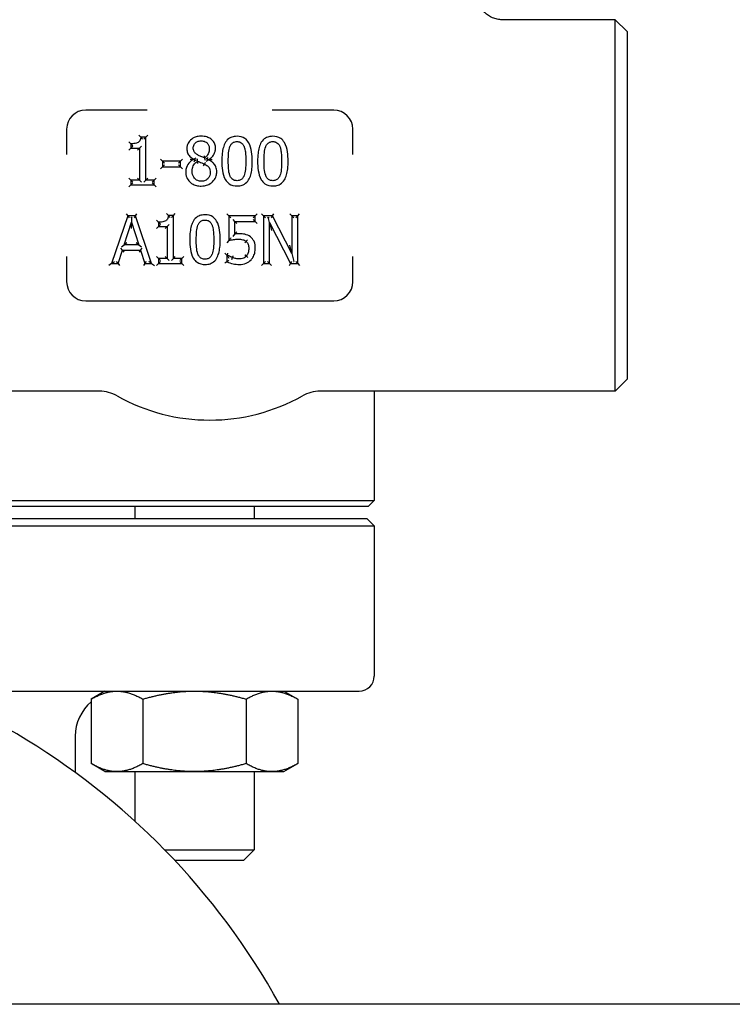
# Model space of a CAD drawing. Header units: inches. Extents: x 5 to 1128, y -85 to 748.
# Tile 538 of 656: x 792.83 to 796.57, y 291.86 to 297.02. Entities that reach past the tile are written whole.
import ezdxf

# ---------------------------------------------------------------- set-up
doc = ezdxf.new("R2010")
doc.units = ezdxf.units.IN
doc.header["$LTSCALE"] = 32
doc.header["$MEASUREMENT"] = 0
doc.layers.add('Visible (ANSI)', color=7, linetype='Continuous', lineweight=30)

msp = doc.modelspace()

# ---------------------------------------------------------------- linework, layer by layer
at = {"layer": 'Visible (ANSI)'}
for p, q in [((795.95298, 297.01992), (795.36033, 297.01992)), ((795.95298, 295.07242), (795.95298, 297.01992)), ((796.01548, 296.95742), (795.95298, 297.01992)), ((796.01548, 296.95742), (796.01548, 295.13492)), ((793.50082, 296.54617), (793.17798, 296.54617)), ((794.47798, 296.54617), (794.15513, 296.54617)), ((793.07798, 296.44617), (793.07798, 296.31365)), ((794.57798, 296.31365), (794.57798, 296.44617)), ((793.415, 296.36966), (793.40459, 296.38008)), ((793.415, 296.36966), (793.415, 296.34677)), ((793.46667, 296.40451), (793.45705, 296.41492)), ((793.4926, 296.40451), (793.46667, 296.40451)), ((793.4926, 296.40451), (793.48218, 296.39409)), ((793.4926, 296.40451), (793.50301, 296.41492)), ((793.4926, 296.17922), (793.4926, 296.40451)), ((793.415, 296.34677), (793.40459, 296.33635)), ((793.415, 296.34677), (793.42542, 296.35718)), ((793.415, 296.34677), (793.46039, 296.34677)), ((793.46039, 296.34677), (793.44997, 296.33635)), ((793.46039, 296.34677), (793.4708, 296.35718)), ((793.46039, 296.34677), (793.46039, 296.17922)), ((793.57992, 296.27829), (793.5695, 296.28871)), ((793.67453, 296.27829), (793.57992, 296.27829)), ((793.57992, 296.27829), (793.59033, 296.26787)), ((793.57992, 296.27829), (793.57992, 296.2479)), ((793.67453, 296.27829), (793.66411, 296.26787)), ((793.67453, 296.27829), (793.68494, 296.28871)), ((793.67453, 296.2479), (793.67453, 296.27829)), ((793.75464, 296.29421), (793.74422, 296.28822)), ((793.74422, 296.28822), (793.74422, 296.28721)), ((793.75316, 296.28163), (793.74422, 296.28721)), ((793.76428, 296.2787), (793.76311, 296.29042)), ((793.79588, 296.25399), (793.80094, 296.2631)), ((793.80074, 296.29531), (793.80272, 296.28371)), ((793.80998, 296.27913), (793.82039, 296.28579)), ((793.81138, 296.29234), (793.82039, 296.2868)), ((793.82039, 296.28579), (793.82039, 296.2868)), ((793.5695, 296.23749), (793.57992, 296.2479)), ((793.57992, 296.2479), (793.59033, 296.25832)), ((793.57992, 296.2479), (793.67453, 296.2479)), ((793.67453, 296.2479), (793.66411, 296.25832)), ((793.67453, 296.2479), (793.68494, 296.23749)), ((793.415, 296.17922), (793.40459, 296.18964)), ((793.46039, 296.17922), (793.415, 296.17922)), ((793.415, 296.17922), (793.415, 296.1537)), ((793.415, 296.17922), (793.42542, 296.16881)), ((793.415, 296.1537), (793.42542, 296.16411)), ((793.46039, 296.17922), (793.44997, 296.18964)), ((793.46039, 296.17922), (793.4708, 296.16881)), ((793.4926, 296.17922), (793.48218, 296.16881)), ((793.4926, 296.17922), (793.50301, 296.18964)), ((793.53697, 296.17922), (793.4926, 296.17922)), ((793.53697, 296.17922), (793.52655, 296.16881)), ((793.53697, 296.1537), (793.52655, 296.16411)), ((793.53697, 296.17922), (793.54738, 296.18964)), ((793.53697, 296.1537), (793.53697, 296.17922)), ((793.40459, 296.14328), (793.415, 296.1537)), ((793.415, 296.1537), (793.53697, 296.1537)), ((793.53697, 296.1537), (793.54738, 296.14328)), ((793.61122, 295.99289), (793.6016, 296.00331)), ((793.63715, 295.99289), (793.64756, 296.00331)), ((793.39809, 295.99208), (793.31381, 295.74208)), ((793.37925, 295.84034), (793.41774, 295.95804)), ((793.39061, 296.00249), (793.39809, 295.99208)), ((793.43901, 295.99208), (793.39809, 295.99208)), ((793.39809, 295.99208), (793.40557, 295.98166)), ((793.4145, 295.98166), (793.41772, 295.98399)), ((793.41772, 295.98399), (793.41774, 295.95804)), ((793.41772, 295.98399), (793.42094, 295.98166)), ((793.41777, 295.92461), (793.41774, 295.95804)), ((793.41774, 295.95804), (793.45643, 295.84034)), ((793.43901, 295.99208), (793.43153, 295.98166)), ((793.43901, 295.99208), (793.44649, 296.00249)), ((793.52329, 295.74208), (793.43901, 295.99208)), ((793.55955, 295.95804), (793.54914, 295.96846)), ((793.55955, 295.95804), (793.55955, 295.93515)), ((793.63715, 295.99289), (793.61122, 295.99289)), ((793.63715, 295.99289), (793.62673, 295.98247)), ((793.63715, 295.7676), (793.63715, 295.99289)), ((793.92807, 295.99208), (793.91766, 296.00249)), ((793.92807, 295.99208), (793.92807, 295.86323)), ((793.92807, 295.99208), (793.93849, 295.98166)), ((794.06523, 295.99208), (793.92807, 295.99208)), ((793.96028, 295.9627), (793.94987, 295.97312)), ((793.96028, 295.9627), (793.9707, 295.95229)), ((793.96028, 295.9627), (794.06523, 295.9627)), ((793.96028, 295.89605), (793.96028, 295.9627)), ((794.06523, 295.99208), (794.05481, 295.98166)), ((794.06523, 295.9627), (794.05481, 295.97312)), ((794.06523, 295.99208), (794.07564, 296.00249)), ((794.06523, 295.9627), (794.06523, 295.99208)), ((794.06523, 295.9627), (794.07564, 295.95229)), ((794.1098, 295.99208), (794.09938, 296.00249)), ((794.157, 295.99208), (794.1098, 295.99208)), ((794.1098, 295.99208), (794.1098, 295.74208)), ((794.1098, 295.99208), (794.12021, 295.98166)), ((794.13038, 295.98166), (794.13409, 295.98538)), ((794.13409, 295.98538), (794.14017, 295.98166)), ((794.14079, 295.95764), (794.13409, 295.98538)), ((794.14079, 295.95764), (794.15121, 295.91452)), ((794.14079, 295.74208), (794.14079, 295.95764)), ((794.14079, 295.95764), (794.25141, 295.74208)), ((794.157, 295.99208), (794.15061, 295.98166)), ((794.157, 295.99208), (794.16339, 296.00249)), ((794.25769, 295.79414), (794.157, 295.99208)), ((794.25769, 295.99208), (794.24727, 296.00249)), ((794.25769, 295.99208), (794.26811, 295.98166)), ((794.25769, 295.99208), (794.25769, 295.79414)), ((794.28869, 295.99208), (794.25769, 295.99208)), ((794.28869, 295.99208), (794.27827, 295.98166)), ((794.28869, 295.99208), (794.2991, 296.00249)), ((794.28869, 295.74208), (794.28869, 295.99208)), ((793.55955, 295.93515), (793.54914, 295.92473)), ((793.55955, 295.93515), (793.56997, 295.94557)), ((793.55955, 295.93515), (793.60494, 295.93515)), ((793.60494, 295.93515), (793.59452, 295.92473)), ((793.60494, 295.93515), (793.61535, 295.94557)), ((793.60494, 295.93515), (793.60494, 295.7676)), ((793.39361, 295.85075), (793.37925, 295.84034)), ((793.45643, 295.84034), (793.44205, 295.85075)), ((793.92807, 295.86323), (793.91766, 295.85028)), ((793.94987, 295.88415), (793.96028, 295.89605)), ((794.01843, 295.85776), (794.01166, 295.84984)), ((793.34744, 295.74208), (793.37013, 295.81197)), ((793.37013, 295.81197), (793.36256, 295.82239)), ((793.36488, 295.82992), (793.37925, 295.84034)), ((793.37013, 295.81197), (793.3777, 295.80156)), ((793.37013, 295.81197), (793.46555, 295.81197)), ((793.45643, 295.84034), (793.37925, 295.84034)), ((793.45643, 295.84034), (793.47082, 295.82992)), ((793.46555, 295.81197), (793.45798, 295.80156)), ((793.46555, 295.81197), (793.47312, 295.82239)), ((793.46555, 295.81197), (793.48824, 295.74208)), ((793.91774, 295.78645), (793.90732, 295.79686)), ((793.92017, 295.78645), (793.92359, 295.79686)), ((794.25769, 295.79414), (794.24727, 295.8376)), ((793.07798, 295.77868), (793.07798, 295.64617)), ((793.31381, 295.74208), (793.32831, 295.75249)), ((793.34744, 295.74208), (793.33987, 295.75249)), ((793.48824, 295.74208), (793.49581, 295.75249)), ((793.52329, 295.74208), (793.50879, 295.75249)), ((793.55955, 295.7676), (793.54914, 295.77802)), ((793.60494, 295.7676), (793.55955, 295.7676)), ((793.55955, 295.7676), (793.55955, 295.74208)), ((793.55955, 295.7676), (793.56997, 295.75719)), ((793.55955, 295.74208), (793.56997, 295.75249)), ((793.60494, 295.7676), (793.59452, 295.77802)), ((793.60494, 295.7676), (793.61535, 295.75719)), ((793.63715, 295.7676), (793.62673, 295.75719)), ((793.63715, 295.7676), (793.64756, 295.77802)), ((793.68152, 295.7676), (793.63715, 295.7676)), ((793.68152, 295.7676), (793.6711, 295.75719)), ((793.68152, 295.74208), (793.6711, 295.75249)), ((793.68152, 295.7676), (793.69193, 295.77802)), ((793.68152, 295.74208), (793.68152, 295.7676)), ((793.91774, 295.75099), (793.90732, 295.74451)), ((793.92017, 295.78645), (793.91774, 295.78645)), ((793.91774, 295.78645), (793.91774, 295.75099)), ((793.91774, 295.78645), (793.91958, 295.78461)), ((793.94359, 295.76327), (793.94712, 295.77307)), ((794.02777, 295.77421), (794.01985, 295.78098)), ((794.1098, 295.74208), (794.12021, 295.75249)), ((794.14079, 295.74208), (794.13038, 295.75249)), ((794.25141, 295.74208), (794.25777, 295.75249)), ((794.25769, 295.79414), (794.26776, 295.75215)), ((794.26719, 295.75249), (794.26776, 295.75215)), ((794.26776, 295.75215), (794.26811, 295.75249)), ((794.28869, 295.74208), (794.27827, 295.75249)), ((794.57798, 295.64617), (794.57798, 295.77868)), ((793.31381, 295.74208), (793.2993, 295.73166)), ((793.31381, 295.74208), (793.34744, 295.74208)), ((793.34744, 295.74208), (793.35501, 295.73166)), ((793.48824, 295.74208), (793.48067, 295.73166)), ((793.48824, 295.74208), (793.52329, 295.74208)), ((793.52329, 295.74208), (793.53779, 295.73166)), ((793.54914, 295.73166), (793.55955, 295.74208)), ((793.55955, 295.74208), (793.68152, 295.74208)), ((793.68152, 295.74208), (793.69193, 295.73166)), ((794.1098, 295.74208), (794.09938, 295.73166)), ((794.1098, 295.74208), (794.14079, 295.74208)), ((794.14079, 295.74208), (794.15121, 295.73166)), ((794.24505, 295.73166), (794.25141, 295.74208)), ((794.25141, 295.74208), (794.28869, 295.74208)), ((794.28869, 295.74208), (794.2991, 295.73166)), ((793.17798, 295.54617), (794.47798, 295.54617)), ((796.01548, 295.13492), (795.95298, 295.07242)), ((793.25031, 295.07242), (791.70298, 295.07242)), ((795.95298, 295.07242), (794.40564, 295.07242)), ((794.69016, 295.07242), (794.69016, 294.50003)), ((794.65891, 294.46878), (790.91874, 294.46878)), ((790.9498, 294.50003), (794.69016, 294.50003)), ((793.43524, 294.46878), (793.43524, 294.40579)), ((794.06024, 294.46878), (794.06024, 294.40579)), ((794.65891, 294.46878), (794.69016, 294.50003)), ((787.17048, 294.40579), (794.65079, 294.40579)), ((794.65079, 294.40579), (794.69016, 294.36642)), ((787.13111, 294.36642), (794.69016, 294.36642)), ((794.69016, 294.36642), (794.69016, 293.57902)), ((792.37064, 293.50028), (794.61142, 293.50028)), ((793.27899, 293.50028), (793.20648, 293.45841)), ((794.21649, 293.50028), (794.28901, 293.45841)), ((793.20648, 293.45841), (793.20648, 293.12027)), ((793.47711, 293.45841), (793.47711, 293.12027)), ((794.01838, 293.45841), (794.01838, 293.12027)), ((794.28901, 293.45841), (794.28901, 293.12027)), ((793.12323, 293.26406), (793.12323, 293.07386)), ((793.27899, 293.0784), (793.20648, 293.12027)), ((794.21649, 293.0784), (794.28901, 293.12027)), ((793.27899, 293.0784), (793.34179, 293.0784)), ((793.34179, 293.0784), (793.74774, 293.0784)), ((793.43524, 293.0784), (793.43524, 292.81905)), ((793.74774, 293.0784), (794.15369, 293.0784)), ((794.06024, 293.0784), (794.06024, 292.66839)), ((794.15369, 293.0784), (794.21649, 293.0784)), ((793.59139, 292.66839), (794.06024, 292.66839)), ((794.00614, 292.61429), (794.06024, 292.66839)), ((793.64326, 292.61429), (794.00614, 292.61429)), ((809.86063, 291.85867), (773.36063, 291.85867))]:
    msp.add_line(p, q, dxfattribs=at)
for centre, radius, start, end in [((793.17798, 296.44617), 0.1, 90, 180), ((794.47798, 296.44617), 0.1, 0, 90), ((793.17798, 295.64617), 0.1, 180, 270), ((794.47798, 295.64617), 0.1, 270, 0), ((793.25031, 294.88492), 0.1875, 60.65517, 90), ((793.82798, 295.91242), 0.99125, 240.65517, 299.34483), ((794.40564, 294.88492), 0.1875, 90, 119.34483), ((790.91063, 290.04617), 3.75, 28.90333, 151.09667), ((794.61142, 293.57902), 0.07874, 270, 0), ((793.35945, 293.26406), 0.23622, 130.36027, 180)]:
    msp.add_arc(centre, radius, start, end, dxfattribs=at)
for points, knots in [([(795.36033, 297.01992), (795.36022, 297.01992), (795.36012, 297.01992), (795.35146, 297.01994), (795.34294, 297.02082), (795.32621, 297.02428), (795.31804, 297.02684), (795.29516, 297.03664), (795.28151, 297.04594), (795.25867, 297.06913), (795.24966, 297.08276), (795.23738, 297.11267), (795.23423, 297.12865), (795.23423, 297.1448)], [-0.00080906, -0.00080906, -0.00080906, -0.00080906, 0, 0, 0.06513682, 0.06513682, 0.13017613, 0.13017613, 0.25481643, 0.25481643, 0.37825086, 0.37825086, 0.50129539, 0.50129539, 0.50129539, 0.50129539]), ([(793.46667, 296.40451), (793.46643, 296.40151), (793.466, 296.39859), (793.46448, 296.39211), (793.46318, 296.38866), (793.4601, 296.38343), (793.45851, 296.38144), (793.45549, 296.3787), (793.45423, 296.37776), (793.45289, 296.37695), (793.4501, 296.37528), (793.4468, 296.37393), (793.43931, 296.37175), (793.43504, 296.37097), (793.42554, 296.36989), (793.42029, 296.36966), (793.415, 296.36966)], [-0.21914518, -0.21914518, -0.21914518, -0.21914518, -0.19291175, -0.19291175, -0.15742494, -0.15742494, -0.13012741, -0.13012741, -0.11306644, -0.11306644, -0.11306644, -0.07974952, -0.07974952, -0.04257171, -0.04257171, 0, 0, 0, 0]), ([(793.42542, 296.35956), (793.4254, 296.35958), (793.42537, 296.3596), (793.42425, 296.36066), (793.42316, 296.36169), (793.42109, 296.36368), (793.4201, 296.36463), (793.41825, 296.36644), (793.41737, 296.36731), (793.41613, 296.36854), (793.41569, 296.36898), (793.41514, 296.36952), (793.415, 296.36966), (793.415, 296.36966)], [-0.049771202, -0.049771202, -0.049771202, -0.049771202, -0.049510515, -0.049510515, -0.038176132, -0.038176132, -0.027254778, -0.027254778, -0.015917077, -0.015917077, -0.007424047, -0.007424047, 0, 0, 0, 0]), ([(793.47564, 296.39409), (793.47562, 296.39412), (793.4756, 296.39414), (793.47474, 296.39521), (793.47389, 296.39625), (793.47223, 296.39823), (793.47142, 296.39918), (793.46979, 296.40106), (793.46897, 296.40198), (793.46777, 296.4033), (793.46734, 296.40377), (793.4668, 296.40436), (793.46667, 296.40451), (793.46667, 296.40451)], [-0.000246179, -0.000246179, -0.000246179, -0.000246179, 0, 0, 0.010218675, 0.010218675, 0.020229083, 0.020229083, 0.031714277, 0.031714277, 0.040524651, 0.040524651, 0.048289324, 0.048289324, 0.048289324, 0.048289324]), ([(793.78332, 296.40937), (793.7778, 296.40937), (793.77212, 296.40897), (793.75976, 296.40685), (793.7531, 296.40491), (793.73743, 296.39769), (793.72904, 296.39143), (793.71657, 296.37674), (793.71219, 296.36858), (793.70855, 296.3545), (793.70795, 296.3489), (793.70795, 296.34353)], [-0.24108925, -0.24108925, -0.24108925, -0.24108925, -0.20285247, -0.20285247, -0.15755053, -0.15755053, -0.09071955, -0.09071955, -0.03520387, -0.03520387, 0, 0, 0, 0]), ([(793.74158, 296.34738), (793.74158, 296.35003), (793.74179, 296.35264), (793.74296, 296.35915), (793.74426, 296.36284), (793.74871, 296.37055), (793.75233, 296.3743), (793.76123, 296.38038), (793.76642, 296.38248), (793.77558, 296.38432), (793.77931, 296.38465), (793.78312, 296.38465)], [-0.20028425, -0.20028425, -0.20028425, -0.20028425, -0.17595568, -0.17595568, -0.13702996, -0.13702996, -0.08642653, -0.08642653, -0.03353843, -0.03353843, 0, 0, 0, 0]), ([(793.78312, 296.38465), (793.78649, 296.38465), (793.78984, 296.38441), (793.79726, 296.38318), (793.80119, 296.38198), (793.80986, 296.37778), (793.81423, 296.37416), (793.82104, 296.36541), (793.82333, 296.36058), (793.8253, 296.35214), (793.82566, 296.34878), (793.82566, 296.34535)], [-0.2062605, -0.2062605, -0.2062605, -0.2062605, -0.17676842, -0.17676842, -0.13805989, -0.13805989, -0.0834994, -0.0834994, -0.03156312, -0.03156312, 0, 0, 0, 0]), ([(793.85848, 296.34575), (793.85848, 296.34967), (793.85818, 296.35371), (793.8563, 296.3642), (793.85404, 296.37061), (793.84629, 296.38386), (793.84042, 296.38998), (793.82746, 296.39948), (793.82047, 296.40286), (793.80336, 296.40829), (793.79318, 296.40937), (793.78332, 296.40937)], [-0.2382608, -0.2382608, -0.2382608, -0.2382608, -0.21252746, -0.21252746, -0.17135413, -0.17135413, -0.11832726, -0.11832726, -0.06910487, -0.06910487, 0, 0, 0, 0]), ([(793.97112, 296.40876), (793.9662, 296.40876), (793.96112, 296.40842), (793.9479, 296.40624), (793.93973, 296.40357), (793.92327, 296.39374), (793.91595, 296.38595), (793.91065, 296.37746), (793.90518, 296.3687), (793.90175, 296.35955), (793.89626, 296.34015), (793.89449, 296.32992), (793.89166, 296.30594), (793.8911, 296.29216), (793.8911, 296.27849)], [-0.39762782, -0.39762782, -0.39762782, -0.39762782, -0.36373585, -0.36373585, -0.30950871, -0.30950871, -0.24393732, -0.24393732, -0.24393732, -0.1766061, -0.1766061, -0.10179305, -0.10179305, 0, 0, 0, 0]), ([(793.93385, 296.35467), (793.93455, 296.35642), (793.93531, 296.35812), (793.93878, 296.36492), (793.94212, 296.36943), (793.95025, 296.37635), (793.95497, 296.37863), (793.96378, 296.38065), (793.96742, 296.38101), (793.97112, 296.38101)], [-0.15519829, -0.15519829, -0.15519829, -0.15519829, -0.13862551, -0.13862551, -0.08628485, -0.08628485, -0.03318648, -0.03318648, 0, 0, 0, 0]), ([(794.05094, 296.2787), (794.05094, 296.29484), (794.05012, 296.31136), (794.04493, 296.34416), (794.04086, 296.36083), (794.0316, 296.37635), (794.02681, 296.38436), (794.02031, 296.39189), (793.99971, 296.40586), (793.98479, 296.40876), (793.97112, 296.40876)], [-0.3955508, -0.3955508, -0.3955508, -0.3955508, -0.2754195, -0.2754195, -0.15529321, -0.15529321, -0.15529321, -0.09373364, -0.09373364, 0, 0, 0, 0]), ([(793.97112, 296.38101), (793.97395, 296.38101), (793.97673, 296.3808), (793.98215, 296.3799), (793.98476, 296.37918), (793.99098, 296.37665), (793.99437, 296.37439), (794.00063, 296.36828), (794.00338, 296.36436), (794.0064, 296.35838), (794.00713, 296.35675), (794.00779, 296.35507)], [-0.15345791, -0.15345791, -0.15345791, -0.15345791, -0.12815919, -0.12815919, -0.10190337, -0.10190337, -0.06065975, -0.06065975, -0.01592257, -0.01592257, 0, 0, 0, 0]), ([(794.15872, 296.40876), (794.1538, 296.40876), (794.14872, 296.40842), (794.1355, 296.40624), (794.12733, 296.40357), (794.11088, 296.39374), (794.10355, 296.38595), (794.09825, 296.37746), (794.09278, 296.3687), (794.08935, 296.35955), (794.08386, 296.34015), (794.0821, 296.32992), (794.07926, 296.30594), (794.0787, 296.29216), (794.0787, 296.27849)], [-0.39762782, -0.39762782, -0.39762782, -0.39762782, -0.36373585, -0.36373585, -0.30950871, -0.30950871, -0.24393732, -0.24393732, -0.24393732, -0.1766061, -0.1766061, -0.10179305, -0.10179305, 0, 0, 0, 0]), ([(794.12145, 296.35467), (794.12215, 296.35642), (794.12291, 296.35812), (794.12638, 296.36492), (794.12972, 296.36943), (794.13785, 296.37635), (794.14257, 296.37863), (794.15138, 296.38065), (794.15502, 296.38101), (794.15872, 296.38101)], [-0.15519829, -0.15519829, -0.15519829, -0.15519829, -0.13862551, -0.13862551, -0.08628485, -0.08628485, -0.03318648, -0.03318648, 0, 0, 0, 0]), ([(794.23855, 296.2787), (794.23855, 296.29484), (794.23772, 296.31136), (794.23253, 296.34416), (794.22846, 296.36083), (794.2192, 296.37635), (794.21442, 296.38436), (794.20791, 296.39189), (794.18732, 296.40586), (794.17239, 296.40876), (794.15872, 296.40876)], [-0.3955508, -0.3955508, -0.3955508, -0.3955508, -0.2754195, -0.2754195, -0.15529321, -0.15529321, -0.15529321, -0.09373364, -0.09373364, 0, 0, 0, 0]), ([(794.15872, 296.38101), (794.16155, 296.38101), (794.16434, 296.3808), (794.16975, 296.3799), (794.17236, 296.37918), (794.17858, 296.37665), (794.18198, 296.37439), (794.18823, 296.36828), (794.19098, 296.36436), (794.194, 296.35838), (794.19473, 296.35675), (794.19539, 296.35507)], [-0.15345791, -0.15345791, -0.15345791, -0.15345791, -0.12815919, -0.12815919, -0.10190337, -0.10190337, -0.06065975, -0.06065975, -0.01592257, -0.01592257, 0, 0, 0, 0]), ([(793.70795, 296.34353), (793.70795, 296.33988), (793.7082, 296.33611), (793.70995, 296.32528), (793.71246, 296.31803), (793.71687, 296.31172), (793.72127, 296.30542), (793.72654, 296.30054), (793.73599, 296.29329), (793.74009, 296.29062), (793.74422, 296.28822)], [-0.14919736, -0.14919736, -0.14919736, -0.14919736, -0.12498855, -0.12498855, -0.08048513, -0.08048513, -0.08048513, -0.03367511, -0.03367511, 0, 0, 0, 0]), ([(793.76549, 296.31091), (793.76427, 296.31161), (793.76307, 296.31235), (793.75694, 296.31633), (793.75258, 296.32001), (793.74594, 296.32826), (793.74384, 296.33258), (793.74193, 296.34067), (793.74158, 296.34399), (793.74158, 296.34738)], [-0.14393342, -0.14393342, -0.14393342, -0.14393342, -0.13185082, -0.13185082, -0.08070178, -0.08070178, -0.03103914, -0.03103914, 0, 0, 0, 0]), ([(793.82566, 296.34535), (793.82566, 296.3406), (793.82528, 296.33587), (793.82307, 296.32402), (793.82071, 296.31742), (793.81391, 296.30735), (793.81026, 296.30339), (793.80443, 296.29822), (793.80262, 296.29674), (793.80074, 296.29531)], [-0.17159567, -0.17159567, -0.17159567, -0.17159567, -0.13119161, -0.13119161, -0.06654511, -0.06654511, -0.01972886, -0.01972886, 0, 0, 0, 0]), ([(793.82039, 296.2868), (793.82309, 296.28816), (793.82575, 296.28969), (793.83397, 296.29515), (793.83918, 296.29976), (793.8492, 296.31221), (793.8533, 296.32001), (793.85757, 296.33417), (793.85848, 296.34), (793.85848, 296.34575)], [-0.15744253, -0.15744253, -0.15744253, -0.15744253, -0.13731944, -0.13731944, -0.09338685, -0.09338685, -0.03591802, -0.03591802, 0, 0, 0, 0]), ([(793.92513, 296.27849), (793.92513, 296.29325), (793.9256, 296.30798), (793.92696, 296.32246), (793.92802, 296.33377), (793.93001, 296.34501), (793.93385, 296.35467)], [-0.20539702, -0.20539702, -0.20539702, -0.20539702, -0.0911634, -0.0911634, -0.0911634, 0, 0, 0, 0]), ([(794.00779, 296.35507), (794.00969, 296.35028), (794.01116, 296.34512), (794.01415, 296.33124), (794.01513, 296.32228), (794.01662, 296.3018), (794.01691, 296.29026), (794.01691, 296.2787)], [-0.20607527, -0.20607527, -0.20607527, -0.20607527, -0.16123509, -0.16123509, -0.08949082, -0.08949082, 0, 0, 0, 0]), ([(794.11274, 296.27849), (794.11274, 296.29325), (794.1132, 296.30798), (794.11456, 296.32246), (794.11562, 296.33377), (794.11761, 296.34501), (794.12145, 296.35467)], [-0.20539702, -0.20539702, -0.20539702, -0.20539702, -0.0911634, -0.0911634, -0.0911634, 0, 0, 0, 0]), ([(794.19539, 296.35507), (794.1973, 296.35028), (794.19876, 296.34512), (794.20175, 296.33124), (794.20273, 296.32228), (794.20422, 296.3018), (794.20451, 296.29026), (794.20451, 296.2787)], [-0.20607527, -0.20607527, -0.20607527, -0.20607527, -0.16123509, -0.16123509, -0.08949082, -0.08949082, 0, 0, 0, 0]), ([(793.74422, 296.28721), (793.73747, 296.2839), (793.73082, 296.27968), (793.71635, 296.26672), (793.70954, 296.2567), (793.7031, 296.23826), (793.70188, 296.23035), (793.70188, 296.22278)], [-0.17644554, -0.17644554, -0.17644554, -0.17644554, -0.12506903, -0.12506903, -0.04977316, -0.04977316, 0, 0, 0, 0]), ([(793.72552, 296.28819), (793.72556, 296.28819), (793.7256, 296.28819), (793.72889, 296.28813), (793.73225, 296.28806), (793.73763, 296.28792), (793.73972, 296.28785), (793.74209, 296.28778), (793.74278, 296.28775), (793.74337, 296.28773)], [-0.000323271, -0.000323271, -0.000323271, -0.000323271, 0, 0, 0.024747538, 0.024747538, 0.043496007, 0.043496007, 0.051596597, 0.051596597, 0.051596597, 0.051596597]), ([(793.73571, 296.22521), (793.73571, 296.23067), (793.73628, 296.23611), (793.73946, 296.24959), (793.74314, 296.25728), (793.75271, 296.26973), (793.75813, 296.27463), (793.76428, 296.2787)], [-0.18604928, -0.18604928, -0.18604928, -0.18604928, -0.13907807, -0.13907807, -0.06392413, -0.06392413, 0, 0, 0, 0]), ([(793.74422, 296.28822), (793.74422, 296.28822), (793.74402, 296.2881), (793.74355, 296.28784), (793.74346, 296.28779), (793.74337, 296.28773)], [0, 0, 0, 0, 0.009031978, 0.009031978, 0.01088713, 0.01088713, 0.01088713, 0.01088713]), ([(793.74337, 296.28773), (793.74354, 296.28763), (793.74368, 296.28754), (793.74408, 296.28729), (793.74422, 296.28721), (793.74422, 296.28721)], [0.004463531, 0.004463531, 0.004463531, 0.004463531, 0.007781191, 0.007781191, 0.015368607, 0.015368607, 0.015368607, 0.015368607]), ([(793.75316, 296.28163), (793.74827, 296.27851), (793.74542, 296.27631), (793.74465, 296.27571), (793.74457, 296.27565), (793.74449, 296.27559)], [-0.0067344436, -0.0067344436, -0.0067344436, -0.0067344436, 0, 0, 0.0007386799, 0.0007386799, 0.0007386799, 0.0007386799]), ([(793.75464, 296.28465), (793.75461, 296.2846), (793.75458, 296.28455), (793.75408, 296.28355), (793.75362, 296.28259), (793.75316, 296.28163)], [-0.0004266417, -0.0004266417, -0.0004266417, -0.0004266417, 0, 0, 0.0080980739, 0.0080980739, 0.0080980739, 0.0080980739]), ([(793.7657, 296.26688), (793.7657, 296.26691), (793.76569, 296.26694), (793.76555, 296.26792), (793.76542, 296.26888), (793.76518, 296.27073), (793.76506, 296.27162), (793.7648, 296.27377), (793.76467, 296.27496), (793.76447, 296.27682), (793.76439, 296.27753), (793.7643, 296.27846), (793.76428, 296.2787), (793.76428, 296.2787)], [-0.044621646, -0.044621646, -0.044621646, -0.044621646, -0.044400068, -0.044400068, -0.03707356, -0.03707356, -0.02988243, -0.02988243, -0.01893434, -0.01893434, -0.009203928, -0.009203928, 0, 0, 0, 0]), ([(793.76428, 296.2787), (793.76784, 296.27725), (793.77141, 296.2758), (793.77857, 296.27293), (793.78215, 296.2715), (793.78575, 296.27009), (793.78845, 296.26902), (793.79111, 296.26792), (793.79624, 296.26559), (793.79871, 296.26437), (793.80094, 296.2631)], [-0.1047588, -0.1047588, -0.1047588, -0.1047588, -0.0755253, -0.0755253, -0.0462918, -0.0462918, -0.0462918, -0.0231459, -0.0231459, 0, 0, 0, 0]), ([(793.80074, 296.29531), (793.79751, 296.29636), (793.79426, 296.29757), (793.78776, 296.3002), (793.78452, 296.30162), (793.78129, 296.30311), (793.77855, 296.30438), (793.77582, 296.30566), (793.77049, 296.30826), (793.76784, 296.30959), (793.76549, 296.31091)], [-0.10316194, -0.10316194, -0.10316194, -0.10316194, -0.07498611, -0.07498611, -0.04681028, -0.04681028, -0.04681028, -0.02340514, -0.02340514, 0, 0, 0, 0]), ([(793.79869, 296.30707), (793.7987, 296.30704), (793.79871, 296.30701), (793.79888, 296.30602), (793.79905, 296.30507), (793.79938, 296.30322), (793.79954, 296.30233), (793.79991, 296.30019), (793.80011, 296.29902), (793.80043, 296.29717), (793.80054, 296.29647), (793.8007, 296.29554), (793.80074, 296.29531), (793.80074, 296.29531)], [-0.044688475, -0.044688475, -0.044688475, -0.044688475, -0.044465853, -0.044465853, -0.037097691, -0.037097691, -0.029877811, -0.029877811, -0.018940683, -0.018940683, -0.009212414, -0.009212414, 0, 0, 0, 0]), ([(793.80094, 296.2631), (793.80094, 296.2631), (793.80107, 296.26333), (793.80157, 296.26423), (793.80194, 296.26489), (793.80287, 296.26655), (793.80342, 296.26754), (793.80434, 296.2692), (793.80466, 296.26978), (793.80516, 296.27069), (793.80533, 296.27099), (793.80559, 296.27145), (793.80567, 296.2716), (793.80583, 296.27188), (793.8059, 296.27201), (793.80598, 296.27216), (793.80599, 296.27218), (793.80601, 296.2722)], [-0.04147151, -0.04147151, -0.04147151, -0.04147151, -0.031136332, -0.031136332, -0.020800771, -0.020800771, -0.010464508, -0.010464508, -0.005125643, -0.005125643, -0.002449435, -0.002449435, -0.001094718, -0.001094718, 0, 0, 0.000192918, 0.000192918, 0.000192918, 0.000192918]), ([(793.80094, 296.2631), (793.80346, 296.26174), (793.8059, 296.26032), (793.81343, 296.25556), (793.81815, 296.25194), (793.82558, 296.24357), (793.82789, 296.23848), (793.82997, 296.22851), (793.83032, 296.22436), (793.83032, 296.22015)], [-0.16889715, -0.16889715, -0.16889715, -0.16889715, -0.14560596, -0.14560596, -0.0945362, -0.0945362, -0.03636008, -0.03636008, 0, 0, 0, 0]), ([(793.80998, 296.28933), (793.81, 296.28938), (793.81003, 296.28944), (793.8105, 296.29044), (793.81094, 296.29139), (793.81138, 296.29234)], [-0.0004459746, -0.0004459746, -0.0004459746, -0.0004459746, 0, 0, 0.0079917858, 0.0079917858, 0.0079917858, 0.0079917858]), ([(793.81138, 296.29234), (793.81609, 296.29551), (793.81855, 296.29746), (793.81913, 296.29792), (793.8192, 296.29798), (793.81927, 296.29803)], [-0.0049383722, -0.0049383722, -0.0049383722, -0.0049383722, 0, 0, 0.000690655, 0.000690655, 0.000690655, 0.000690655]), ([(793.82039, 296.2868), (793.82039, 296.2868), (793.82059, 296.28668), (793.82104, 296.28641), (793.82112, 296.28636), (793.8212, 296.2863)], [-0.044899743, -0.044899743, -0.044899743, -0.044899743, -0.035977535, -0.035977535, -0.03420007, -0.03420007, -0.03420007, -0.03420007]), ([(793.82039, 296.28579), (793.82039, 296.28579), (793.82053, 296.28588), (793.82091, 296.28612), (793.82105, 296.2862), (793.8212, 296.2863)], [0, 0, 0, 0, 0.007479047, 0.007479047, 0.010647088, 0.010647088, 0.010647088, 0.010647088]), ([(793.86476, 296.22339), (793.86476, 296.22753), (793.86449, 296.2318), (793.86313, 296.2404), (793.86203, 296.24473), (793.85768, 296.25572), (793.85314, 296.26214), (793.84478, 296.27058), (793.841, 296.27365), (793.83168, 296.2801), (793.82607, 296.28316), (793.82039, 296.28579)], [-0.17675386, -0.17675386, -0.17675386, -0.17675386, -0.14867142, -0.14867142, -0.12078849, -0.12078849, -0.0760162, -0.0760162, -0.04400779, -0.04400779, 0, 0, 0, 0]), ([(793.8212, 296.2863), (793.82183, 296.28632), (793.82256, 296.28633), (793.8251, 296.28639), (793.82739, 296.28645), (793.83306, 296.28665), (793.83649, 296.2868), (793.83985, 296.28698), (793.83989, 296.28698), (793.83993, 296.28698)], [0.002128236, 0.002128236, 0.002128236, 0.002128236, 0.008988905, 0.008988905, 0.025521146, 0.025521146, 0.046099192, 0.046099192, 0.046368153, 0.046368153, 0.046368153, 0.046368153]), ([(793.8911, 296.27849), (793.8911, 296.26231), (793.89191, 296.24575), (793.89706, 296.21287), (793.90106, 296.19612), (793.91045, 296.18054), (793.91513, 296.17277), (793.92144, 296.16549), (793.94196, 296.15137), (793.9572, 296.14843), (793.97112, 296.14843)], [-0.39636224, -0.39636224, -0.39636224, -0.39636224, -0.27588328, -0.27588328, -0.15540931, -0.15540931, -0.15540931, -0.09572801, -0.09572801, 0, 0, 0, 0]), ([(793.93364, 296.20313), (793.92937, 296.2143), (793.92732, 296.22646), (793.92539, 296.25218), (793.92513, 296.26533), (793.92513, 296.27849)], [-0.2030371, -0.2030371, -0.2030371, -0.2030371, -0.10151855, -0.10151855, 0, 0, 0, 0]), ([(793.97112, 296.14843), (793.976, 296.14843), (793.98103, 296.14877), (793.99411, 296.15094), (794.0022, 296.15359), (794.01869, 296.16344), (794.02607, 296.17135), (794.03139, 296.17993), (794.03678, 296.18862), (794.04021, 296.19769), (794.04577, 296.21717), (794.04756, 296.22756), (794.05038, 296.25154), (794.05094, 296.26518), (794.05094, 296.2787)], [-0.3969343, -0.3969343, -0.3969343, -0.3969343, -0.36344063, -0.36344063, -0.30985076, -0.30985076, -0.24348635, -0.24348635, -0.24348635, -0.17661505, -0.17661505, -0.10067261, -0.10067261, 0, 0, 0, 0]), ([(794.01691, 296.2787), (794.01691, 296.26363), (794.01644, 296.24858), (794.01488, 296.23392), (794.01371, 296.22289), (794.0117, 296.21194), (794.00799, 296.20252)], [-0.20539024, -0.20539024, -0.20539024, -0.20539024, -0.08874744, -0.08874744, -0.08874744, 0, 0, 0, 0]), ([(794.0787, 296.27849), (794.0787, 296.26231), (794.07951, 296.24575), (794.08466, 296.21287), (794.08866, 296.19612), (794.09805, 296.18054), (794.10273, 296.17277), (794.10905, 296.16549), (794.12956, 296.15137), (794.1448, 296.14843), (794.15872, 296.14843)], [-0.39636224, -0.39636224, -0.39636224, -0.39636224, -0.27588328, -0.27588328, -0.15540931, -0.15540931, -0.15540931, -0.09572801, -0.09572801, 0, 0, 0, 0]), ([(794.12124, 296.20313), (794.11698, 296.2143), (794.11492, 296.22646), (794.11299, 296.25218), (794.11274, 296.26533), (794.11274, 296.27849)], [-0.2030371, -0.2030371, -0.2030371, -0.2030371, -0.10151855, -0.10151855, 0, 0, 0, 0]), ([(794.15872, 296.14843), (794.1636, 296.14843), (794.16863, 296.14877), (794.18171, 296.15094), (794.1898, 296.15359), (794.20629, 296.16344), (794.21367, 296.17135), (794.219, 296.17993), (794.22438, 296.18862), (794.22781, 296.19769), (794.23337, 296.21717), (794.23517, 296.22756), (794.23799, 296.25154), (794.23855, 296.26518), (794.23855, 296.2787)], [-0.3969343, -0.3969343, -0.3969343, -0.3969343, -0.36344063, -0.36344063, -0.30985076, -0.30985076, -0.24348635, -0.24348635, -0.24348635, -0.17661505, -0.17661505, -0.10067261, -0.10067261, 0, 0, 0, 0]), ([(794.20451, 296.2787), (794.20451, 296.26363), (794.20404, 296.24858), (794.20248, 296.23392), (794.20131, 296.22289), (794.1993, 296.21194), (794.1956, 296.20252)], [-0.20539024, -0.20539024, -0.20539024, -0.20539024, -0.08874744, -0.08874744, -0.08874744, 0, 0, 0, 0]), ([(793.70188, 296.22278), (793.70188, 296.21298), (793.70365, 296.20272), (793.70735, 296.1934), (793.71086, 296.18454), (793.71643, 296.17616), (793.72335, 296.1695)], [-0.12818083, -0.12818083, -0.12818083, -0.12818083, -0.06222407, -0.06222407, -0.06222407, 0, 0, 0, 0]), ([(793.78372, 296.17294), (793.7773, 296.17294), (793.771, 296.17407), (793.75678, 296.17996), (793.7492, 296.18659), (793.7383, 296.20353), (793.73571, 296.2141), (793.73571, 296.22521)], [-0.24211946, -0.24211946, -0.24211946, -0.24211946, -0.18433658, -0.18433658, -0.09638448, -0.09638448, 0, 0, 0, 0]), ([(793.78332, 296.14802), (793.78901, 296.14802), (793.79485, 296.14846), (793.80816, 296.15082), (793.81555, 296.15313), (793.83234, 296.16141), (793.84101, 296.16825), (793.85405, 296.18368), (793.85874, 296.19199), (793.86378, 296.20824), (793.86476, 296.21599), (793.86476, 296.22339)], [-0.27146787, -0.27146787, -0.27146787, -0.27146787, -0.23213286, -0.23213286, -0.18138429, -0.18138429, -0.10931742, -0.10931742, -0.04973135, -0.04973135, 0, 0, 0, 0]), ([(793.83032, 296.22015), (793.83032, 296.2165), (793.83005, 296.21287), (793.82867, 296.20474), (793.82731, 296.20039), (793.82255, 296.19077), (793.81849, 296.18589), (793.80807, 296.17789), (793.80164, 296.17518), (793.79113, 296.17324), (793.78746, 296.17294), (793.78372, 296.17294)], [-0.23080417, -0.23080417, -0.23080417, -0.23080417, -0.19912439, -0.19912439, -0.15681606, -0.15681606, -0.09762557, -0.09762557, -0.03265509, -0.03265509, 0, 0, 0, 0]), ([(793.72335, 296.1695), (793.72708, 296.16591), (793.73126, 296.16274), (793.74275, 296.15583), (793.75025, 296.1529), (793.76641, 296.14886), (793.77502, 296.14802), (793.78332, 296.14802)], [-0.14467036, -0.14467036, -0.14467036, -0.14467036, -0.11132771, -0.11132771, -0.05797947, -0.05797947, 0, 0, 0, 0]), ([(793.97112, 296.17618), (793.96825, 296.17618), (793.96541, 296.17639), (793.9598, 296.17732), (793.95707, 296.17808), (793.95061, 296.18075), (793.94714, 296.18314), (793.94077, 296.18953), (793.93799, 296.19358), (793.93502, 296.19969), (793.9343, 296.20139), (793.93364, 296.20313)], [-0.1574704, -0.1574704, -0.1574704, -0.1574704, -0.13181294, -0.13181294, -0.10432668, -0.10432668, -0.0618117, -0.0618117, -0.01648612, -0.01648612, 0, 0, 0, 0]), ([(794.00799, 296.20252), (794.00734, 296.20082), (794.00662, 296.19917), (794.00325, 296.19231), (793.99989, 296.18772), (793.99175, 296.18082), (793.98705, 296.17854), (793.97836, 296.17654), (793.97477, 296.17618), (793.97112, 296.17618)], [-0.15478626, -0.15478626, -0.15478626, -0.15478626, -0.13870733, -0.13870733, -0.08539549, -0.08539549, -0.03284442, -0.03284442, 0, 0, 0, 0]), ([(794.15872, 296.17618), (794.15585, 296.17618), (794.15301, 296.17639), (794.14741, 296.17732), (794.14467, 296.17808), (794.13821, 296.18075), (794.13475, 296.18314), (794.12837, 296.18953), (794.12559, 296.19358), (794.12262, 296.19969), (794.1219, 296.20139), (794.12124, 296.20313)], [-0.1574704, -0.1574704, -0.1574704, -0.1574704, -0.13181294, -0.13181294, -0.10432668, -0.10432668, -0.0618117, -0.0618117, -0.01648612, -0.01648612, 0, 0, 0, 0]), ([(794.1956, 296.20252), (794.19494, 296.20082), (794.19423, 296.19917), (794.19085, 296.19231), (794.18749, 296.18772), (794.17935, 296.18082), (794.17466, 296.17854), (794.16596, 296.17654), (794.16237, 296.17618), (794.15872, 296.17618)], [-0.15478626, -0.15478626, -0.15478626, -0.15478626, -0.13870733, -0.13870733, -0.08539549, -0.08539549, -0.03284442, -0.03284442, 0, 0, 0, 0]), ([(793.61122, 295.99289), (793.61098, 295.98989), (793.61055, 295.98697), (793.60903, 295.98049), (793.60773, 295.97704), (793.60465, 295.97181), (793.60306, 295.96982), (793.60004, 295.96708), (793.59878, 295.96614), (793.59744, 295.96534), (793.59465, 295.96366), (793.59135, 295.96231), (793.58386, 295.96013), (793.57959, 295.95935), (793.57009, 295.95827), (793.56484, 295.95804), (793.55955, 295.95804)], [-0.21914518, -0.21914518, -0.21914518, -0.21914518, -0.19291175, -0.19291175, -0.15742494, -0.15742494, -0.13012741, -0.13012741, -0.11306644, -0.11306644, -0.11306644, -0.07974952, -0.07974952, -0.04257171, -0.04257171, 0, 0, 0, 0]), ([(793.56997, 295.94794), (793.56995, 295.94796), (793.56992, 295.94799), (793.5688, 295.94904), (793.56771, 295.95008), (793.56564, 295.95206), (793.56465, 295.95301), (793.5628, 295.95483), (793.56192, 295.95569), (793.56068, 295.95692), (793.56024, 295.95736), (793.55969, 295.95791), (793.55955, 295.95804), (793.55955, 295.95804)], [-0.049771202, -0.049771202, -0.049771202, -0.049771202, -0.049510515, -0.049510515, -0.038176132, -0.038176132, -0.027254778, -0.027254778, -0.015917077, -0.015917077, -0.007424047, -0.007424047, 0, 0, 0, 0]), ([(793.62019, 295.98247), (793.62017, 295.9825), (793.62015, 295.98252), (793.61929, 295.98359), (793.61844, 295.98463), (793.61678, 295.98661), (793.61597, 295.98756), (793.61434, 295.98944), (793.61352, 295.99036), (793.61232, 295.99168), (793.61189, 295.99215), (793.61135, 295.99274), (793.61122, 295.99289), (793.61122, 295.99289)], [-0.000246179, -0.000246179, -0.000246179, -0.000246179, 0, 0, 0.010218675, 0.010218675, 0.020229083, 0.020229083, 0.031714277, 0.031714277, 0.040524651, 0.040524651, 0.048289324, 0.048289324, 0.048289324, 0.048289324]), ([(793.80327, 295.99714), (793.79835, 295.99714), (793.79327, 295.9968), (793.78005, 295.99462), (793.77188, 295.99195), (793.75543, 295.98212), (793.7481, 295.97433), (793.7428, 295.96584), (793.73733, 295.95709), (793.7339, 295.94793), (793.72841, 295.92853), (793.72665, 295.9183), (793.72381, 295.89433), (793.72325, 295.88054), (793.72325, 295.86688)], [-0.39762782, -0.39762782, -0.39762782, -0.39762782, -0.36373585, -0.36373585, -0.30950871, -0.30950871, -0.24393732, -0.24393732, -0.24393732, -0.1766061, -0.1766061, -0.10179305, -0.10179305, 0, 0, 0, 0]), ([(793.766, 295.94305), (793.7667, 295.9448), (793.76746, 295.9465), (793.77093, 295.9533), (793.77427, 295.95781), (793.7824, 295.96473), (793.78712, 295.96702), (793.79593, 295.96903), (793.79957, 295.96939), (793.80327, 295.96939)], [-0.15519829, -0.15519829, -0.15519829, -0.15519829, -0.13862551, -0.13862551, -0.08628485, -0.08628485, -0.03318648, -0.03318648, 0, 0, 0, 0]), ([(793.8831, 295.86708), (793.8831, 295.88323), (793.88227, 295.89974), (793.87708, 295.93254), (793.87301, 295.94922), (793.86375, 295.96473), (793.85897, 295.97274), (793.85246, 295.98027), (793.83187, 295.99424), (793.81694, 295.99714), (793.80327, 295.99714)], [-0.3955508, -0.3955508, -0.3955508, -0.3955508, -0.2754195, -0.2754195, -0.15529321, -0.15529321, -0.15529321, -0.09373364, -0.09373364, 0, 0, 0, 0]), ([(793.80327, 295.96939), (793.8061, 295.96939), (793.80889, 295.96918), (793.8143, 295.96828), (793.81691, 295.96756), (793.82313, 295.96504), (793.82653, 295.96277), (793.83278, 295.95666), (793.83553, 295.95274), (793.83855, 295.94676), (793.83928, 295.94513), (793.83994, 295.94346)], [-0.15345791, -0.15345791, -0.15345791, -0.15345791, -0.12815919, -0.12815919, -0.10190337, -0.10190337, -0.06065975, -0.06065975, -0.01592257, -0.01592257, 0, 0, 0, 0]), ([(793.75729, 295.86688), (793.75729, 295.88163), (793.75775, 295.89636), (793.75911, 295.91084), (793.76017, 295.92215), (793.76216, 295.93339), (793.766, 295.94305)], [-0.20539702, -0.20539702, -0.20539702, -0.20539702, -0.0911634, -0.0911634, -0.0911634, 0, 0, 0, 0]), ([(793.83994, 295.94346), (793.84185, 295.93866), (793.84332, 295.93351), (793.8463, 295.91963), (793.84728, 295.91066), (793.84877, 295.89018), (793.84906, 295.87864), (793.84906, 295.86708)], [-0.20607527, -0.20607527, -0.20607527, -0.20607527, -0.16123509, -0.16123509, -0.08949082, -0.08949082, 0, 0, 0, 0]), ([(793.96028, 295.89605), (793.96028, 295.89605), (793.9604, 295.89619), (793.96088, 295.89673), (793.96127, 295.89717), (793.9624, 295.89845), (793.96321, 295.89936), (793.96503, 295.90139), (793.96608, 295.90254), (793.96828, 295.90492), (793.96945, 295.90619), (793.97065, 295.90746), (793.97068, 295.90748), (793.9707, 295.90751)], [0, 0, 0, 0, 0.006931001, 0.006931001, 0.015008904, 0.015008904, 0.026274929, 0.026274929, 0.038566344, 0.038566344, 0.051474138, 0.051474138, 0.051751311, 0.051751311, 0.051751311, 0.051751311]), ([(793.72325, 295.86688), (793.72325, 295.85069), (793.72406, 295.83413), (793.72921, 295.80125), (793.73321, 295.7845), (793.7426, 295.76892), (793.74728, 295.76116), (793.7536, 295.75387), (793.77411, 295.73975), (793.78935, 295.73681), (793.80327, 295.73681)], [-0.39636224, -0.39636224, -0.39636224, -0.39636224, -0.27588328, -0.27588328, -0.15540931, -0.15540931, -0.15540931, -0.09572801, -0.09572801, 0, 0, 0, 0]), ([(793.76579, 295.79151), (793.76153, 295.80268), (793.75947, 295.81484), (793.75754, 295.84056), (793.75729, 295.85371), (793.75729, 295.86688)], [-0.2030371, -0.2030371, -0.2030371, -0.2030371, -0.10151855, -0.10151855, 0, 0, 0, 0]), ([(793.80327, 295.73681), (793.80815, 295.73681), (793.81318, 295.73715), (793.82626, 295.73932), (793.83435, 295.74197), (793.85084, 295.75182), (793.85822, 295.75973), (793.86355, 295.76831), (793.86894, 295.777), (793.87236, 295.78607), (793.87792, 295.80555), (793.87972, 295.81594), (793.88254, 295.83992), (793.8831, 295.85356), (793.8831, 295.86708)], [-0.3969343, -0.3969343, -0.3969343, -0.3969343, -0.36344063, -0.36344063, -0.30985076, -0.30985076, -0.24348635, -0.24348635, -0.24348635, -0.17661505, -0.17661505, -0.10067261, -0.10067261, 0, 0, 0, 0]), ([(793.84906, 295.86708), (793.84906, 295.85201), (793.84859, 295.83696), (793.84703, 295.82231), (793.84586, 295.81128), (793.84385, 295.80033), (793.84015, 295.7909)], [-0.20539024, -0.20539024, -0.20539024, -0.20539024, -0.08874744, -0.08874744, -0.08874744, 0, 0, 0, 0]), ([(793.93849, 295.87584), (793.93846, 295.87581), (793.93844, 295.87578), (793.93719, 295.8743), (793.93595, 295.87282), (793.93366, 295.87007), (793.93257, 295.86875), (793.93077, 295.86656), (793.93001, 295.86563), (793.92897, 295.86435), (793.92862, 295.8639), (793.92818, 295.86336), (793.92807, 295.86323), (793.92807, 295.86323)], [-0.000292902, -0.000292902, -0.000292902, -0.000292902, 0, 0, 0.01451739, 0.01451739, 0.02814407, 0.02814407, 0.039380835, 0.039380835, 0.047240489, 0.047240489, 0.053920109, 0.053920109, 0.053920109, 0.053920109]), ([(793.92807, 295.86323), (793.93606, 295.86498), (793.9448, 295.86647), (793.96107, 295.86874), (793.9693, 295.86931), (793.9775, 295.86931)], [-0.13237563, -0.13237563, -0.13237563, -0.13237563, -0.06618782, -0.06618782, 0, 0, 0, 0]), ([(793.98297, 295.89747), (793.97933, 295.89747), (793.97577, 295.89735), (793.97224, 295.89716), (793.96822, 295.89696), (793.96423, 295.89658), (793.96028, 295.89605)], [-0.054269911, -0.054269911, -0.054269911, -0.054269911, -0.028353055, -0.028353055, -0.028353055, 0, 0, 0, 0]), ([(793.9775, 295.86931), (793.9855, 295.86931), (793.99341, 295.86852), (794.0008, 295.86667), (794.00753, 295.86499), (794.01363, 295.86201), (794.01843, 295.85776)], [-0.12904291, -0.12904291, -0.12904291, -0.12904291, -0.06302328, -0.06302328, -0.06302328, 0, 0, 0, 0]), ([(794.04092, 295.88187), (794.03272, 295.88815), (794.022, 295.89312), (794.0021, 295.89702), (793.99244, 295.89747), (793.98297, 295.89747)], [-0.1378587, -0.1378587, -0.1378587, -0.1378587, -0.06892935, -0.06892935, 0, 0, 0, 0]), ([(794.02519, 295.86568), (794.02518, 295.86566), (794.02516, 295.86564), (794.02425, 295.86458), (794.02337, 295.86354), (794.02173, 295.86163), (794.021, 295.86077), (794.01976, 295.85932), (794.01927, 295.85874), (794.0186, 295.85796), (794.01843, 295.85776), (794.01843, 295.85776)], [-0.000192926, -0.000192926, -0.000192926, -0.000192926, 0, 0, 0.010495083, 0.010495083, 0.020832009, 0.020832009, 0.031167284, 0.031167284, 0.041501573, 0.041501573, 0.041501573, 0.041501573]), ([(794.01843, 295.85776), (794.02337, 295.85369), (794.02724, 295.84818), (794.03173, 295.83638), (794.03261, 295.8291), (794.03261, 295.8217)], [-0.12473905, -0.12473905, -0.12473905, -0.12473905, -0.06236953, -0.06236953, 0, 0, 0, 0]), ([(794.06665, 295.82149), (794.06665, 295.83329), (794.06588, 295.84581), (794.05996, 295.85837), (794.05568, 295.86744), (794.04896, 295.8758), (794.04092, 295.88187)], [-0.14837737, -0.14837737, -0.14837737, -0.14837737, -0.06455875, -0.06455875, -0.06455875, 0, 0, 0, 0]), ([(794.03261, 295.8217), (794.03261, 295.81354), (794.03168, 295.80549), (794.02937, 295.7984), (794.02727, 295.79197), (794.02405, 295.786), (794.01985, 295.78098)], [-0.12855681, -0.12855681, -0.12855681, -0.12855681, -0.06049468, -0.06049468, -0.06049468, 0, 0, 0, 0]), ([(794.04456, 295.76132), (794.04815, 295.76518), (794.05136, 295.76946), (794.05846, 295.78122), (794.06161, 295.78894), (794.06575, 295.80507), (794.06665, 295.81342), (794.06665, 295.82149)], [-0.14603679, -0.14603679, -0.14603679, -0.14603679, -0.11135425, -0.11135425, -0.05586219, -0.05586219, 0, 0, 0, 0]), ([(793.80327, 295.76457), (793.8004, 295.76457), (793.79756, 295.76477), (793.79196, 295.76571), (793.78922, 295.76646), (793.78277, 295.76913), (793.7793, 295.77152), (793.77292, 295.77791), (793.77014, 295.78197), (793.76717, 295.78807), (793.76645, 295.78977), (793.76579, 295.79151)], [-0.1574704, -0.1574704, -0.1574704, -0.1574704, -0.13181294, -0.13181294, -0.10432668, -0.10432668, -0.0618117, -0.0618117, -0.01648612, -0.01648612, 0, 0, 0, 0]), ([(793.84015, 295.7909), (793.83949, 295.7892), (793.83878, 295.78755), (793.8354, 295.78069), (793.83204, 295.7761), (793.8239, 295.7692), (793.81921, 295.76693), (793.81051, 295.76492), (793.80693, 295.76457), (793.80327, 295.76457)], [-0.15478626, -0.15478626, -0.15478626, -0.15478626, -0.13870733, -0.13870733, -0.08539549, -0.08539549, -0.03284442, -0.03284442, 0, 0, 0, 0]), ([(793.92816, 295.75772), (793.92813, 295.7577), (793.92811, 295.75769), (793.9272, 295.75708), (793.92631, 295.75649), (793.9246, 295.75537), (793.92377, 295.75483), (793.92188, 295.7536), (793.92086, 295.75296), (793.91929, 295.75196), (793.9187, 295.75159), (793.91793, 295.75111), (793.91774, 295.75099), (793.91774, 295.75099)], [-0.000231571, -0.000231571, -0.000231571, -0.000231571, 0, 0, 0.00809933, 0.00809933, 0.016011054, 0.016011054, 0.027158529, 0.027158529, 0.036723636, 0.036723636, 0.045624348, 0.045624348, 0.045624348, 0.045624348]), ([(793.91774, 295.75099), (793.92822, 295.74584), (793.93895, 295.74267), (793.96078, 295.738), (793.97202, 295.73681), (793.98318, 295.73681)], [-0.15898427, -0.15898427, -0.15898427, -0.15898427, -0.07949214, -0.07949214, 0, 0, 0, 0]), ([(793.92017, 295.78645), (793.92017, 295.78645), (793.92009, 295.78621), (793.91984, 295.78545), (793.91972, 295.78507), (793.91958, 295.78461)], [0, 0, 0, 0, 0.009850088, 0.009850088, 0.016102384, 0.016102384, 0.016102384, 0.016102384]), ([(793.91958, 295.78461), (793.91981, 295.78416), (793.92004, 295.78372), (793.9212, 295.78154), (793.92239, 295.77942), (793.92514, 295.77475), (793.92661, 295.77232), (793.92811, 295.76993), (793.92813, 295.76989), (793.92816, 295.76985)], [0.00682008, 0.00682008, 0.00682008, 0.00682008, 0.011641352, 0.011641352, 0.032741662, 0.032741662, 0.053679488, 0.053679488, 0.054038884, 0.054038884, 0.054038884, 0.054038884]), ([(793.94712, 295.77307), (793.94648, 295.77331), (793.94585, 295.77355), (793.94458, 295.77404), (793.94395, 295.77428), (793.94333, 295.77453), (793.93917, 295.77618), (793.93511, 295.77799), (793.93121, 295.77996), (793.92715, 295.78202), (793.92316, 295.78424), (793.92017, 295.78645)], [-0.083929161, -0.083929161, -0.083929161, -0.083929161, -0.07847822, -0.07847822, -0.073027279, -0.073027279, -0.073027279, -0.036917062, -0.036917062, -0.036917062, 0, 0, 0, 0]), ([(793.94712, 295.77307), (793.94712, 295.77307), (793.94721, 295.77332), (793.94755, 295.77429), (793.94781, 295.775), (793.94845, 295.7768), (793.94884, 295.77786), (793.94969, 295.78023), (793.95015, 295.78151), (793.95062, 295.78283), (793.95063, 295.78285), (793.95064, 295.78288)], [0, 0, 0, 0, 0.010335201, 0.010335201, 0.020670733, 0.020670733, 0.031006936, 0.031006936, 0.041500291, 0.041500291, 0.041693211, 0.041693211, 0.041693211, 0.041693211]), ([(793.98378, 295.76578), (793.97738, 295.76578), (793.97107, 295.76634), (793.96525, 295.76771), (793.95924, 295.76912), (793.95316, 295.77098), (793.94712, 295.77307)], [-0.10419022, -0.10419022, -0.10419022, -0.10419022, -0.05077022, -0.05077022, -0.05077022, 0, 0, 0, 0]), ([(793.98318, 295.73681), (793.99478, 295.73681), (794.00708, 295.73868), (794.01833, 295.7434), (794.02789, 295.74741), (794.03719, 295.75339), (794.04456, 295.76132)], [-0.1503462, -0.1503462, -0.1503462, -0.1503462, -0.06994866, -0.06994866, -0.06994866, 0, 0, 0, 0]), ([(794.01985, 295.78098), (794.01467, 295.77504), (794.00822, 295.77086), (793.99505, 295.76665), (793.98941, 295.76578), (793.98378, 295.76578)], [-0.12444112, -0.12444112, -0.12444112, -0.12444112, -0.05081973, -0.05081973, 0, 0, 0, 0]), ([(794.01985, 295.78098), (794.01985, 295.78098), (794.01965, 295.78115), (794.01886, 295.78182), (794.01829, 295.78231), (794.01684, 295.78355), (794.01598, 295.78428), (794.01407, 295.78592), (794.01303, 295.7868), (794.01197, 295.78771), (794.01195, 295.78773), (794.01193, 295.78774)], [-0.041500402, -0.041500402, -0.041500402, -0.041500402, -0.031165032, -0.031165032, -0.020829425, -0.020829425, -0.010493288, -0.010493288, 0, 0, 0.000192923, 0.000192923, 0.000192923, 0.000192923])]:
    msp.add_open_spline(points, degree=3, knots=knots, dxfattribs=at)
for points, weights in [([(793.20648, 293.45841), (793.27899, 293.50028), (793.34179, 293.50028)], [1.01001874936, 1.04314139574, 1]), ([(793.34179, 293.50028), (793.40459, 293.50028), (793.47711, 293.45841)], [1, 1.04314139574, 1.01001874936]), ([(793.47711, 293.45841), (793.62214, 293.50028), (793.74774, 293.50028)], [1.01001874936, 1.04314139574, 1]), ([(793.74774, 293.50028), (793.87334, 293.50028), (794.01838, 293.45841)], [1, 1.04314139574, 1.01001874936]), ([(794.01838, 293.45841), (794.09089, 293.50028), (794.15369, 293.50028)], [1.01001874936, 1.04314139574, 1]), ([(794.15369, 293.50028), (794.21649, 293.50028), (794.28901, 293.45841)], [1, 1.04314139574, 1.01001874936]), ([(793.34179, 293.0784), (793.27899, 293.0784), (793.20648, 293.12027)], [1, 1.04314139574, 1.01001874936]), ([(793.47711, 293.12027), (793.40459, 293.0784), (793.34179, 293.0784)], [1.01001874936, 1.04314139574, 1]), ([(793.74774, 293.0784), (793.62214, 293.0784), (793.47711, 293.12027)], [1, 1.04314139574, 1.01001874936]), ([(794.01838, 293.12027), (793.87334, 293.0784), (793.74774, 293.0784)], [1.01001874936, 1.04314139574, 1]), ([(794.15369, 293.0784), (794.09089, 293.0784), (794.01838, 293.12027)], [1, 1.04314139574, 1.01001874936]), ([(794.28901, 293.12027), (794.21649, 293.0784), (794.15369, 293.0784)], [1.01001874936, 1.04314139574, 1])]:
    msp.add_rational_spline(points, weights, degree=2, dxfattribs=at)

doc.saveas('drawing.dxf')
